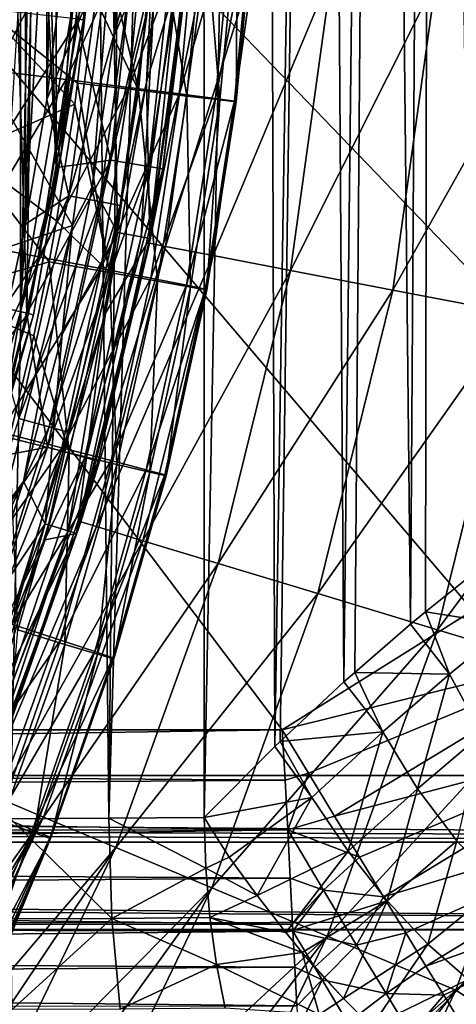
# Model space of a CAD drawing. Header units: metres. Extents: x -104 to 104, y -111 to 38.
# Tile 781 of 848: x 19.64 to 22.95, y -9.74 to -2.27. Entities that reach past the tile are written whole.
import ezdxf

# ---------------------------------------------------------------- set-up
doc = ezdxf.new("R2010")
doc.units = ezdxf.units.M
doc.layers.add('solid_509367_AD153', color=7, linetype='CONTINUOUS')

msp = doc.modelspace()

# ---------------------------------------------------------------- linework, layer by layer
at = {"layer": 'solid_509367_AD153'}
for points in [[(-88.5, -7.5, -19), (-88.5, 19.5, -19), (88.5, 19.5, -19)], [(-36.57795, -7.5, -19), (-88.5, -7.5, -19), (88.5, 19.5, -19)], [(-34.248123, -7.626659, -19), (-36.57795, -7.5, -19), (88.5, 19.5, -19)], [(-31.945723, -8.004942, -19), (-34.248123, -7.626659, -19), (88.5, 19.5, -19)], [(31.945723, -8.004942, -19), (-31.945723, -8.004942, -19), (88.5, 19.5, -19)], [(88.5, -7.5, 19), (17.197384, 19.5, 19), (18.989754, 17.759771, 19)], [(88.5, -7.5, 19), (88.5, 19.5, 19), (17.197384, 19.5, 19)], [(88.5, -7.5, 19), (18.989754, 17.759771, 19), (20.601439, 15.860648, 19)], [(20.063984, 15.945636, 8.999094), (19.56822, -8.332496, 8.961384), (19.56822, 15.947136, 8.961384)], [(20.313477, -8.329514, 9.037031), (19.56822, -8.332496, 8.961384), (20.063984, 15.945636, 8.999094)], [(20.313477, -8.329514, 9.037031), (20.063984, 15.945636, 8.999094), (20.553709, 15.942245, 9.085893)], [(20.313477, -8.329514, 9.037031), (20.553709, 15.942245, 9.085893), (21.032146, 15.936943, 9.220833)], [(20.313477, -8.329514, 9.037031), (21.032146, 15.936943, 9.220833), (21.036886, -8.322282, 9.22243)], [(21.032146, 15.936943, 9.220833), (21.495728, 15.92979, 9.403025), (21.036886, -8.322282, 9.22243)], [(21.495728, 15.92979, 9.403025), (21.573515, -7.78354, 9.43897), (21.036886, -8.322282, 9.22243)], [(21.495728, 15.92979, 9.403025), (21.941257, 15.920791, 9.63181), (21.573515, -7.78354, 9.43897)], [(88.5, -7.5, 19), (20.601439, 15.860648, 19), (22.036695, 13.796837, 19)], [(21.941257, 15.920791, 9.63181), (21.613369, -7.74512, 9.458018), (21.573515, -7.78354, 9.43897)], [(21.941257, 15.920791, 9.63181), (22.098801, -7.294365, 9.726871), (21.613369, -7.74512, 9.458018)], [(21.941257, 15.920791, 9.63181), (22.362343, 15.91009, 9.90451), (22.098801, -7.294365, 9.726871)], [(22.362343, 15.91009, 9.90451), (22.180237, -7.221676, 9.779181), (22.098801, -7.294365, 9.726871)], [(22.362343, 15.91009, 9.90451), (22.604792, -6.855972, 10.090922), (22.180237, -7.221676, 9.779181)], [(22.362343, 15.91009, 9.90451), (22.752966, 15.897812, 10.217133), (22.604792, -6.855972, 10.090922)], [(22.752966, 15.897812, 10.217133), (22.717472, -6.762389, 10.185985), (22.604792, -6.855972, 10.090922)], [(22.752966, 15.897812, 10.217133), (23.070877, -6.477961, 10.52494), (22.717472, -6.762389, 10.185985)], [(22.752966, 15.897812, 10.217133), (23.111254, 15.884025, 10.568163), (23.070877, -6.477961, 10.52494)], [(4.344064, 15.273149, -16.1), (34.664421, -3.314469, -16.1), (36, -3.273149, -16.1)], [(55.566704, 15.273149, -16.1), (4.344064, 15.273149, -16.1), (36, -3.273149, -16.1)], [(4.344064, 15.273149, -16.1), (33.367996, -3.412633, -16.1), (34.664421, -3.314469, -16.1)], [(4.344064, 15.273149, -16.1), (30.884655, -3.787543, -16.1), (33.367996, -3.412633, -16.1)], [(4.344064, 15.273149, -16.1), (28.586456, -4.362284, -16.1), (30.884655, -3.787543, -16.1)], [(4.344064, 15.273149, -16.1), (26.533766, -5.079702, -16.1), (28.586456, -4.362284, -16.1)], [(4.344064, 15.273149, -16.1), (24.705273, -5.88503, -16.1), (26.533766, -5.079702, -16.1)], [(4.344064, 15.273149, -16.1), (23.075869, -6.75054, -16.1), (24.705273, -5.88503, -16.1)], [(4.344064, 15.273149, -16.1), (21.630114, -7.658508, -16.1), (23.075869, -6.75054, -16.1)], [(4.344064, 15.273149, -16.1), (4.344064, -7.658508, -16.1), (21.630114, -7.658508, -16.1)], [(34.437714, -7.607193, 19), (22.036695, 13.796837, 19), (23.262657, 11.611851, 19)], [(36.57795, -7.5, 19), (88.5, -7.5, 19), (22.036695, 13.796837, 19)], [(34.437714, -7.607193, 19), (36.57795, -7.5, 19), (22.036695, 13.796837, 19)], [(19.476936, -4.756919, 77.462868), (19.682617, 3.819702, 77.457832), (19.476774, 4.757495, 77.462875)], [(19.913609, -3.388417, 49), (19.913618, 3.388357, 49), (19.693108, 4.49608, 49)], [(19.75, 0, 49), (19.913609, -3.388417, 49), (19.693108, 4.49608, 49)], [(19.644814, 4.483551, 49), (19.018894, -6.656126, 49), (19.179588, -1.643879, 49)], [(19.644814, 4.483551, 49), (19.644808, -4.483575, 49), (19.018894, -6.656126, 49)], [(19.644814, 4.483551, 49), (20.023224, 2.255651, 49), (19.644808, -4.483575, 49)], [(19.476936, -4.756919, 77.462868), (19.682819, -3.818587, 77.457832), (19.682617, 3.819702, 77.457832)], [(19.682819, -3.818587, 77.457832), (19.843369, 2.872201, 77.453865), (19.682617, 3.819702, 77.457832)], [(19.913609, -3.388417, 49), (20.072016, -2.264266, 49), (19.913618, 3.388357, 49)], [(19.682819, -3.818587, 77.457832), (19.843437, -2.87182, 77.453857), (19.843369, 2.872201, 77.453865)], [(19.843437, -2.87182, 77.453857), (19.958345, 1.919023, 77.451004), (19.843369, 2.872201, 77.453865)], [(20.023224, 2.255651, 49), (20.023222, -2.255676, 49), (19.644808, -4.483575, 49)], [(19.843437, -2.87182, 77.453857), (19.958452, -1.91783, 77.450996), (19.958345, 1.919023, 77.451004)], [(20.3559, -2.386321, 51.700001), (20.336769, -1.603249, 51.700001), (20.389736, 0.636713, 51.700001)], [(20.458183, -1.237266, 51.700001), (20.3559, -2.386321, 51.700001), (20.389736, 0.636713, 51.700001)], [(19.75, 0, 49), (19.624298, -2.219865, 49), (19.693094, -4.49614, 49)], [(19.75, 0, 49), (19.693094, -4.49614, 49), (19.913609, -3.388417, 49)], [(20.25, 0.000012, 49.239994), (20.084364, -2.26295, 49.432518), (20.122673, -2.267269, 49.239994)], [(20.25, 0.000012, 49.239994), (20.122673, -2.267269, 49.239994), (20.25, 0, 49.099998)], [(20.122673, -2.267269, 49.239994), (20.122671, -2.267282, 49.099998), (20.25, 0, 49.099998)], [(20.191055, -1.094727, 49.029289), (20.25, 0, 49.099998), (20.122671, -2.267282, 49.099998)], [(20.759331, -0.965621, 76.706017), (20.600338, -2.739866, 76.709846), (20.931343, -1.641343, 52.204365)], [(20.640352, -1.924033, 76.975372), (20.600338, -2.739866, 76.709846), (20.759331, -0.965621, 76.706017)], [(20.191055, -1.094727, 49.029289), (19.954334, -3.271347, 49.029289), (20.023222, -2.255676, 49)], [(20.191055, -1.094727, 49.029289), (20.122671, -2.267282, 49.099998), (19.954334, -3.271347, 49.029289)], [(20.328627, -3.332709, 48.892818), (20.569788, -1.115262, 48.892818), (20.072016, -2.264266, 49)], [(20.862389, -1.131126, 48.599636), (20.569788, -1.115262, 48.892818), (20.328627, -3.332709, 48.892818)], [(20.617796, -3.380116, 48.599636), (20.862389, -1.131126, 48.599636), (20.328627, -3.332709, 48.892818)], [(20.617796, -3.380116, 48.599636), (20.969202, -1.136917, 48.200001), (20.862389, -1.131126, 48.599636)], [(20.617796, -3.380116, 48.599636), (20.723356, -3.397421, 48.200001), (20.969202, -1.136917, 48.200001)], [(20.922247, -1.805433, 24), (20.969202, -1.136917, 48.200001), (20.723356, -3.397421, 48.200001)], [(20.683382, -1.621898, 51.767715), (20.3559, -2.386321, 51.700001), (20.458183, -1.237266, 51.700001)], [(19.451368, -2.653099, 12.027806), (20.116127, -1.364906, 12.246524), (19.573786, -1.331001, 12.030933)], [(19.451368, -2.653099, 12.027806), (19.990849, -2.720692, 12.243548), (20.116127, -1.364906, 12.246524)], [(19.990849, -2.720692, 12.243548), (20.593653, -1.394996, 12.582417), (20.116127, -1.364906, 12.246524)], [(19.990849, -2.720692, 12.243548), (20.465763, -2.780671, 12.579723), (20.593653, -1.394996, 12.582417)], [(20.538673, -2.801588, 16.237373), (20.160023, -1.993731, 16.593699), (20.207769, -1.382797, 16.594095)], [(20.538673, -2.801588, 16.237373), (20.207769, -1.382797, 16.594095), (20.6707, -1.405686, 16.238417)], [(20.465763, -2.780671, 12.579723), (20.980255, -1.419625, 13.020247), (20.593653, -1.394996, 12.582417)], [(20.465763, -2.780671, 12.579723), (20.850109, -2.829751, 13.017927), (20.980255, -1.419625, 13.020247)], [(20.905241, -2.845567, 15.783669), (20.538673, -2.801588, 16.237373), (20.6707, -1.405686, 16.238417)], [(20.905241, -2.845567, 15.783669), (20.6707, -1.405686, 16.238417), (21.038509, -1.427708, 15.784554)], [(20.850109, -2.829751, 13.017927), (21.254791, -1.437447, 13.536071), (20.980255, -1.419625, 13.020247)], [(20.850109, -2.829751, 13.017927), (21.122849, -2.865246, 13.53417), (21.254791, -1.437447, 13.536071)], [(21.157183, -2.875096, 15.256596), (20.905241, -2.845567, 15.783669), (21.038509, -1.427708, 15.784554)], [(21.157183, -2.875096, 15.256596), (21.038509, -1.427708, 15.784554), (21.291069, -1.44248, 15.257526)], [(21.122849, -2.865246, 13.53417), (21.402248, -1.447487, 14.101683), (21.254791, -1.437447, 13.536071)], [(21.122849, -2.865246, 13.53417), (21.269049, -2.885212, 14.100192), (21.402248, -1.447487, 14.101683)], [(21.280704, -2.888556, 14.685005), (21.157183, -2.875096, 15.256596), (21.291069, -1.44248, 15.257526)], [(21.269049, -2.885212, 14.100192), (21.414566, -1.449196, 14.686154), (21.402248, -1.447487, 14.101683)], [(21.269049, -2.885212, 14.100192), (21.280704, -2.888556, 14.685005), (21.414566, -1.449196, 14.686154)], [(21.280704, -2.888556, 14.685005), (21.291069, -1.44248, 15.257526), (21.414566, -1.449196, 14.686154)], [(19.079275, -2.149718, 56.178459), (20.336769, -1.603249, 51.700001), (20.03759, -3.827869, 51.700001)], [(20.189466, -3.528589, 51.700001), (20.03759, -3.827869, 51.700001), (20.336769, -1.603249, 51.700001)], [(20.3559, -2.386321, 51.700001), (20.189466, -3.528589, 51.700001), (20.336769, -1.603249, 51.700001)], [(20.683382, -1.621898, 51.767715), (20.380569, -3.881394, 51.767715), (20.3559, -2.386321, 51.700001)], [(20.683382, -1.621898, 51.767715), (20.560665, -3.915692, 51.952751), (20.380569, -3.881394, 51.767715)], [(20.683382, -1.621898, 51.767715), (20.866154, -1.63623, 51.952751), (20.560665, -3.915692, 51.952751)], [(20.560665, -3.915692, 51.952751), (20.866154, -1.63623, 51.952751), (20.624901, -3.927926, 52.204365)], [(20.600338, -2.739866, 76.709846), (20.624901, -3.927926, 52.204365), (20.931343, -1.641343, 52.204365)], [(20.866154, -1.63623, 51.952751), (20.931343, -1.641343, 52.204365), (20.624901, -3.927926, 52.204365)], [(20.622593, -3.963412, 24), (20.922247, -1.805433, 24), (20.723356, -3.397421, 48.200001)], [(21.045902, -1.816101, 22.892866), (20.922247, -1.805433, 24), (20.622593, -3.963412, 24)], [(21.045902, -1.816101, 22.892866), (20.622593, -3.963412, 24), (20.744478, -3.986835, 22.892866)], [(21.045902, -1.816101, 22.892866), (20.744478, -3.986835, 22.892866), (21.413631, -1.847833, 21.834625)], [(20.744478, -3.986835, 22.892866), (21.106941, -4.056496, 21.834625), (21.413631, -1.847833, 21.834625)], [(21.413631, -1.847833, 21.834625), (21.106941, -4.056496, 21.834625), (22.00696, -1.899033, 20.885183)], [(20.246212, -1.886313, 77.387558), (19.958452, -1.91783, 77.450996), (19.843437, -2.87182, 77.453857)], [(20.246212, -1.886313, 77.387558), (19.843437, -2.87182, 77.453857), (20.011589, -3.603552, 77.393463)], [(20.246212, -1.886313, 77.387558), (20.011589, -3.603552, 77.393463), (20.483917, -1.908871, 77.220657)], [(20.011589, -3.603552, 77.393463), (20.246538, -3.646647, 77.2267), (20.483917, -1.908871, 77.220657)], [(20.483917, -1.908871, 77.220657), (20.246538, -3.646647, 77.2267), (20.640352, -1.924033, 76.975372)], [(20.246538, -3.646647, 77.2267), (20.401161, -3.67561, 76.981506), (20.640352, -1.924033, 76.975372)], [(20.640352, -1.924033, 76.975372), (20.401161, -3.67561, 76.981506), (20.600338, -2.739866, 76.709846)], [(21.106941, -4.056496, 21.834625), (21.691772, -4.168893, 20.885183), (22.00696, -1.899033, 20.885183)], [(22.00696, -1.899033, 20.885183), (21.691772, -4.168893, 20.885183), (22.79608, -1.967128, 20.092241)], [(19.377045, -2.18636, 17.106934), (20.160023, -1.993731, 16.593699), (20.077068, -2.748951, 16.592894)], [(20.538673, -2.801588, 16.237373), (20.077068, -2.748951, 16.592894), (20.160023, -1.993731, 16.593699)], [(21.691772, -4.168893, 20.885183), (22.469589, -4.31838, 20.092241), (22.79608, -1.967128, 20.092241)], [(22.79608, -1.967128, 20.092241), (22.469589, -4.31838, 20.092241), (23.741341, -2.048697, 19.495642)], [(22.469589, -4.31838, 20.092241), (23.401312, -4.497446, 19.495642), (23.741341, -2.048697, 19.495642)], [(19.079275, -2.149718, 56.178459), (20.03759, -3.827869, 51.700001), (18.718616, -4.272402, 56.178459)], [(20.084364, -2.26295, 49.432518), (19.157816, -2.158567, 51.388874), (18.795671, -4.289989, 51.388874)], [(19.223278, -3.273462, 17.111906), (19.377045, -2.18636, 17.106934), (20.056179, -2.908272, 16.59267)], [(19.377045, -2.18636, 17.106934), (20.077068, -2.748951, 16.592894), (20.056179, -2.908272, 16.59267)], [(19.624298, -2.219865, 49), (19.408916, -5.595245, 49), (19.693094, -4.49614, 49)], [(19.70471, -4.497453, 49.432518), (20.084364, -2.26295, 49.432518), (18.795671, -4.289989, 51.388874)], [(19.954334, -3.271347, 49.029289), (19.644808, -4.483575, 49), (20.023222, -2.255676, 49)], [(20.122673, -2.267269, 49.239994), (20.084364, -2.26295, 49.432518), (19.70471, -4.497453, 49.432518)], [(20.122673, -2.267269, 49.239994), (19.70471, -4.497453, 49.432518), (19.742294, -4.506033, 49.239994)], [(19.742294, -4.506033, 49.239994), (19.742289, -4.506052, 49.099998), (20.122671, -2.267282, 49.099998)], [(19.954334, -3.271347, 49.029289), (20.122671, -2.267282, 49.099998), (19.742289, -4.506052, 49.099998)], [(20.122673, -2.267269, 49.239994), (19.742294, -4.506033, 49.239994), (20.122671, -2.267282, 49.099998)], [(20.328627, -3.332709, 48.892818), (20.072016, -2.264266, 49), (19.913609, -3.388417, 49)], [(20.380569, -3.881394, 51.767715), (20.189466, -3.528589, 51.700001), (20.3559, -2.386321, 51.700001)], [(19.248104, -3.965164, 12.02262), (19.990849, -2.720692, 12.243548), (19.451368, -2.653099, 12.027806)], [(19.248104, -3.965164, 12.02262), (19.78286, -4.066219, 12.238635), (19.990849, -2.720692, 12.243548)], [(19.78286, -4.066219, 12.238635), (20.465763, -2.780671, 12.579723), (19.990849, -2.720692, 12.243548)], [(20.3193, -4.186104, 16.235836), (20.056179, -2.908272, 16.59267), (20.077068, -2.748951, 16.592894)], [(20.3193, -4.186104, 16.235836), (20.077068, -2.748951, 16.592894), (20.538673, -2.801588, 16.237373)], [(20.600338, -2.739866, 76.709846), (20.289995, -4.493802, 76.717224), (20.624901, -3.927926, 52.204365)], [(20.401161, -3.67561, 76.981506), (20.289995, -4.493802, 76.717224), (20.600338, -2.739866, 76.709846)], [(19.78286, -4.066219, 12.238635), (20.253448, -4.155866, 12.575307), (20.465763, -2.780671, 12.579723)], [(20.253448, -4.155866, 12.575307), (20.850109, -2.829751, 13.017927), (20.465763, -2.780671, 12.579723)], [(20.253448, -4.155866, 12.575307), (20.634056, -4.229186, 13.014171), (20.850109, -2.829751, 13.017927)], [(20.683855, -4.252054, 15.782418), (20.3193, -4.186104, 16.235836), (20.538673, -2.801588, 16.237373)], [(20.683855, -4.252054, 15.782418), (20.538673, -2.801588, 16.237373), (20.905241, -2.845567, 15.783669)], [(20.634056, -4.229186, 13.014171), (21.122849, -2.865246, 13.53417), (20.850109, -2.829751, 13.017927)], [(19.223278, -3.273462, 17.111906), (20.056179, -2.908272, 16.59267), (19.918287, -3.793071, 16.591188)], [(20.011589, -3.603552, 77.393463), (19.843437, -2.87182, 77.453857), (19.682819, -3.818587, 77.457832)], [(20.3193, -4.186104, 16.235836), (19.918287, -3.793071, 16.591188), (20.056179, -2.908272, 16.59267)], [(20.634056, -4.229186, 13.014171), (20.903803, -4.282159, 13.531151), (21.122849, -2.865246, 13.53417)], [(20.93482, -4.296402, 15.255267), (20.683855, -4.252054, 15.782418), (20.905241, -2.845567, 15.783669)], [(20.903803, -4.282159, 13.531151), (21.269049, -2.885212, 14.100192), (21.122849, -2.865246, 13.53417)], [(20.903803, -4.282159, 13.531151), (21.047895, -4.311879, 14.09789), (21.269049, -2.885212, 14.100192)], [(20.93482, -4.296402, 15.255267), (20.905241, -2.845567, 15.783669), (21.157183, -2.875096, 15.256596)], [(21.058426, -4.316715, 14.683299), (20.93482, -4.296402, 15.255267), (21.157183, -2.875096, 15.256596)], [(21.047895, -4.311879, 14.09789), (21.280704, -2.888556, 14.685005), (21.269049, -2.885212, 14.100192)], [(21.047895, -4.311879, 14.09789), (21.058426, -4.316715, 14.683299), (21.280704, -2.888556, 14.685005)], [(21.058426, -4.316715, 14.683299), (21.157183, -2.875096, 15.256596), (21.280704, -2.888556, 14.685005)], [(19.00806, -4.352427, 17.118876), (19.223278, -3.273462, 17.111906), (19.860859, -4.104065, 16.590607)], [(19.223278, -3.273462, 17.111906), (19.918287, -3.793071, 16.591188), (19.860859, -4.104065, 16.590607)], [(19.954334, -3.271347, 49.029289), (19.483665, -5.409613, 49.029289), (19.644808, -4.483575, 49)], [(19.954334, -3.271347, 49.029289), (19.742289, -4.506052, 49.099998), (19.483665, -5.409613, 49.029289)], [(20.328627, -3.332709, 48.892818), (19.913609, -3.388417, 49), (19.693094, -4.49614, 49)], [(19.849131, -5.511084, 48.892818), (20.328627, -3.332709, 48.892818), (19.693094, -4.49614, 49)], [(20.617796, -3.380116, 48.599636), (20.328627, -3.332709, 48.892818), (19.849131, -5.511084, 48.892818)], [(20.131479, -5.589478, 48.599636), (20.617796, -3.380116, 48.599636), (19.849131, -5.511084, 48.892818)], [(20.131479, -5.589478, 48.599636), (20.723356, -3.397421, 48.200001), (20.617796, -3.380116, 48.599636)], [(20.131479, -5.589478, 48.599636), (20.23455, -5.618094, 48.200001), (20.723356, -3.397421, 48.200001)], [(20.622593, -3.963412, 24), (20.723356, -3.397421, 48.200001), (20.23455, -5.618094, 48.200001)], [(20.189466, -3.528589, 51.700001), (19.959785, -4.655465, 51.700001), (20.03759, -3.827869, 51.700001)], [(20.380569, -3.881394, 51.767715), (19.959785, -4.655465, 51.700001), (20.189466, -3.528589, 51.700001)], [(20.011589, -3.603552, 77.393463), (19.682819, -3.818587, 77.457832), (19.476936, -4.756919, 77.462868)], [(20.011589, -3.603552, 77.393463), (19.476936, -4.756919, 77.462868), (19.631317, -5.294526, 77.402885)], [(20.011589, -3.603552, 77.393463), (19.631317, -5.294526, 77.402885), (20.246538, -3.646647, 77.2267)], [(19.631317, -5.294526, 77.402885), (19.861799, -5.357841, 77.236343), (20.246538, -3.646647, 77.2267)], [(20.246538, -3.646647, 77.2267), (19.861799, -5.357841, 77.236343), (20.401161, -3.67561, 76.981506)], [(19.861799, -5.357841, 77.236343), (20.013483, -5.400394, 76.991302), (20.401161, -3.67561, 76.981506)], [(20.401161, -3.67561, 76.981506), (20.013483, -5.400394, 76.991302), (20.289995, -4.493802, 76.717224)], [(20.3193, -4.186104, 16.235836), (19.860859, -4.104065, 16.590607), (19.918287, -3.793071, 16.591188)], [(18.718616, -4.272402, 56.178459), (20.03759, -3.827869, 51.700001), (19.496458, -6.002933, 51.700001)], [(19.665871, -5.771532, 51.700001), (19.496458, -6.002933, 51.700001), (20.03759, -3.827869, 51.700001)], [(19.959785, -4.655465, 51.700001), (19.665871, -5.771532, 51.700001), (20.03759, -3.827869, 51.700001)], [(20.380569, -3.881394, 51.767715), (19.831684, -6.094026, 51.767715), (19.959785, -4.655465, 51.700001)], [(20.380569, -3.881394, 51.767715), (20.006929, -6.147876, 51.952751), (19.831684, -6.094026, 51.767715)], [(20.380569, -3.881394, 51.767715), (20.560665, -3.915692, 51.952751), (20.006929, -6.147876, 51.952751)], [(20.006929, -6.147876, 51.952751), (20.560665, -3.915692, 51.952751), (20.069435, -6.167084, 52.204365)], [(20.560665, -3.915692, 51.952751), (20.624901, -3.927926, 52.204365), (20.069435, -6.167084, 52.204365)], [(20.289995, -4.493802, 76.717224), (20.069435, -6.167084, 52.204365), (20.624901, -3.927926, 52.204365)], [(18.964828, -5.262496, 12.015391), (19.78286, -4.066219, 12.238635), (19.248104, -3.965164, 12.02262)], [(20.100971, -6.078731, 24), (20.622593, -3.963412, 24), (20.23455, -5.618094, 48.200001)], [(20.744478, -3.986835, 22.892866), (20.622593, -3.963412, 24), (20.100971, -6.078731, 24)], [(20.744478, -3.986835, 22.892866), (20.100971, -6.078731, 24), (20.219772, -6.114657, 22.892866)], [(20.744478, -3.986835, 22.892866), (20.219772, -6.114657, 22.892866), (21.106941, -4.056496, 21.834625)], [(18.964828, -5.262496, 12.015391), (19.49299, -5.396674, 12.231778), (19.78286, -4.066219, 12.238635)], [(19.00806, -4.352427, 17.118876), (19.860859, -4.104065, 16.590607), (19.745079, -4.666448, 16.589432)], [(19.49299, -5.396674, 12.231778), (20.253448, -4.155866, 12.575307), (19.78286, -4.066219, 12.238635)], [(20.013817, -5.553924, 16.233612), (19.745079, -4.666448, 16.589432), (19.860859, -4.104065, 16.590607)], [(20.013817, -5.553924, 16.233612), (19.860859, -4.104065, 16.590607), (20.3193, -4.186104, 16.235836)], [(20.219772, -6.114657, 22.892866), (20.573067, -6.221496, 21.834625), (21.106941, -4.056496, 21.834625)], [(21.106941, -4.056496, 21.834625), (20.573067, -6.221496, 21.834625), (21.691772, -4.168893, 20.885183)], [(19.49299, -5.396674, 12.231778), (19.957548, -5.515662, 12.569135), (20.253448, -4.155866, 12.575307)], [(19.957548, -5.515662, 12.569135), (20.634056, -4.229186, 13.014171), (20.253448, -4.155866, 12.575307)], [(20.375509, -5.641854, 15.780591), (20.013817, -5.553924, 16.233612), (20.3193, -4.186104, 16.235836)], [(20.375509, -5.641854, 15.780591), (20.3193, -4.186104, 16.235836), (20.683855, -4.252054, 15.782418)], [(20.573067, -6.221496, 21.834625), (21.143106, -6.393881, 20.885183), (21.691772, -4.168893, 20.885183)], [(21.691772, -4.168893, 20.885183), (21.143106, -6.393881, 20.885183), (22.469589, -4.31838, 20.092241)], [(19.957548, -5.515662, 12.569135), (20.332951, -5.612914, 13.008904), (20.634056, -4.229186, 13.014171)], [(20.332951, -5.612914, 13.008904), (20.903803, -4.282159, 13.531151), (20.634056, -4.229186, 13.014171)], [(20.625057, -5.701108, 15.253336), (20.375509, -5.641854, 15.780591), (20.683855, -4.252054, 15.782418)], [(20.625057, -5.701108, 15.253336), (20.683855, -4.252054, 15.782418), (20.93482, -4.296402, 15.255267)], [(19.70471, -4.497453, 49.432518), (18.795671, -4.289989, 51.388874), (18.197163, -6.367463, 51.388874)], [(20.332951, -5.612914, 13.008904), (20.598547, -5.683081, 13.526897), (20.903803, -4.282159, 13.531151)], [(20.598547, -5.683081, 13.526897), (21.047895, -4.311879, 14.09789), (20.903803, -4.282159, 13.531151)], [(20.598547, -5.683081, 13.526897), (20.739729, -5.722304, 14.094622), (21.047895, -4.311879, 14.09789)], [(20.74873, -5.728425, 14.68085), (20.625057, -5.701108, 15.253336), (20.93482, -4.296402, 15.255267)], [(20.739729, -5.722304, 14.094622), (21.058426, -4.316715, 14.683299), (21.047895, -4.311879, 14.09789)], [(20.739729, -5.722304, 14.094622), (20.74873, -5.728425, 14.68085), (21.058426, -4.316715, 14.683299)], [(20.74873, -5.728425, 14.68085), (20.93482, -4.296402, 15.255267), (21.058426, -4.316715, 14.683299)], [(21.143106, -6.393881, 20.885183), (21.901249, -6.623151, 20.092241), (22.469589, -4.31838, 20.092241)], [(22.469589, -4.31838, 20.092241), (21.901249, -6.623151, 20.092241), (23.401312, -4.497446, 19.495642)], [(19.00806, -4.352427, 17.118876), (19.745079, -4.666448, 16.589432), (19.560436, -5.44008, 16.587471)], [(19.483665, -5.409613, 49.029289), (19.018894, -6.656126, 49), (19.644808, -4.483575, 49)], [(19.077253, -6.675405, 49.432518), (19.70471, -4.497453, 49.432518), (18.197163, -6.367463, 51.388874)], [(19.742294, -4.506033, 49.239994), (19.70471, -4.497453, 49.432518), (19.077253, -6.675405, 49.432518)], [(19.742294, -4.506033, 49.239994), (19.077253, -6.675405, 49.432518), (19.113642, -6.688139, 49.239994)], [(19.113642, -6.688139, 49.239994), (19.113636, -6.688156, 49.099998), (19.742289, -4.506052, 49.099998)], [(19.483665, -5.409613, 49.029289), (19.742289, -4.506052, 49.099998), (19.113636, -6.688156, 49.099998)], [(19.742294, -4.506033, 49.239994), (19.113642, -6.688139, 49.239994), (19.742289, -4.506052, 49.099998)], [(19.849131, -5.511084, 48.892818), (19.693094, -4.49614, 49), (19.408916, -5.595245, 49)], [(20.289995, -4.493802, 76.717224), (19.830624, -6.214547, 76.727943), (20.069435, -6.167084, 52.204365)], [(20.013483, -5.400394, 76.991302), (19.830624, -6.214547, 76.727943), (20.289995, -4.493802, 76.717224)], [(21.901249, -6.623151, 20.092241), (22.809404, -6.897787, 19.495642), (23.401312, -4.497446, 19.495642)], [(23.401312, -4.497446, 19.495642), (22.809404, -6.897787, 19.495642), (24.440126, -4.697093, 19.12536)], [(20.013817, -5.553924, 16.233612), (19.560436, -5.44008, 16.587471), (19.745079, -4.666448, 16.589432)], [(19.831684, -6.094026, 51.767715), (19.665871, -5.771532, 51.700001), (19.959785, -4.655465, 51.700001)], [(22.809404, -6.897787, 19.495642), (23.821943, -7.203989, 19.12536), (24.440126, -4.697093, 19.12536)], [(19.631317, -5.294526, 77.402885), (19.108173, -6.946914, 77.41555), (19.861799, -5.357841, 77.236343)], [(19.108173, -6.946914, 77.41555), (19.332516, -7.029986, 77.249313), (19.861799, -5.357841, 77.236343)], [(19.861799, -5.357841, 77.236343), (19.332516, -7.029986, 77.249313), (20.013483, -5.400394, 76.991302)], [(19.122496, -6.707152, 12.223033), (19.957548, -5.515662, 12.569135), (19.49299, -5.396674, 12.231778)], [(19.332516, -7.029986, 77.249313), (19.480156, -7.085819, 77.004463), (20.013483, -5.400394, 76.991302)], [(20.013483, -5.400394, 76.991302), (19.480156, -7.085819, 77.004463), (19.830624, -6.214547, 76.727943)], [(19.623482, -6.899581, 16.230875), (19.560436, -5.44008, 16.587471), (20.013817, -5.553924, 16.233612)], [(19.849131, -5.511084, 48.892818), (19.408916, -5.595245, 49), (19.063526, -6.678556, 49)], [(19.136921, -7.624846, 48.892818), (19.849131, -5.511084, 48.892818), (19.063526, -6.678556, 49)], [(19.122496, -6.707152, 12.223033), (19.579357, -6.855052, 12.561284), (19.957548, -5.515662, 12.569135)], [(20.131479, -5.589478, 48.599636), (19.849131, -5.511084, 48.892818), (19.136921, -7.624846, 48.892818)], [(19.579357, -6.855052, 12.561284), (20.332951, -5.612914, 13.008904), (19.957548, -5.515662, 12.569135)], [(19.409138, -7.733307, 48.599636), (20.131479, -5.589478, 48.599636), (19.136921, -7.624846, 48.892818)], [(19.409138, -7.733307, 48.599636), (20.23455, -5.618094, 48.200001), (20.131479, -5.589478, 48.599636)], [(19.981499, -7.009515, 15.778382), (19.623482, -6.899581, 16.230875), (20.013817, -5.553924, 16.233612)], [(19.981499, -7.009515, 15.778382), (20.013817, -5.553924, 16.233612), (20.375509, -5.641854, 15.780591)], [(19.409138, -7.733307, 48.599636), (19.508512, -7.7729, 48.200001), (20.23455, -5.618094, 48.200001)], [(20.100971, -6.078731, 24), (20.23455, -5.618094, 48.200001), (19.508512, -7.7729, 48.200001)], [(19.579357, -6.855052, 12.561284), (19.948118, -6.975828, 13.002237), (20.332951, -5.612914, 13.008904)], [(19.948118, -6.975828, 13.002237), (20.598547, -5.683081, 13.526897), (20.332951, -5.612914, 13.008904)], [(20.229218, -7.083798, 15.251003), (19.981499, -7.009515, 15.778382), (20.375509, -5.641854, 15.780591)], [(20.229218, -7.083798, 15.251003), (20.375509, -5.641854, 15.780591), (20.625057, -5.701108, 15.253336)], [(19.948118, -6.975828, 13.002237), (20.208422, -7.062812, 13.521551), (20.598547, -5.683081, 13.526897)], [(20.208422, -7.062812, 13.521551), (20.739729, -5.722304, 14.094622), (20.598547, -5.683081, 13.526897)], [(20.208422, -7.062812, 13.521551), (20.345898, -7.111203, 14.090558), (20.739729, -5.722304, 14.094622)], [(20.352961, -7.11833, 14.677849), (20.229218, -7.083798, 15.251003), (20.625057, -5.701108, 15.253336)], [(20.345898, -7.111203, 14.090558), (20.74873, -5.728425, 14.68085), (20.739729, -5.722304, 14.094622)], [(20.345898, -7.111203, 14.090558), (20.352961, -7.11833, 14.677849), (20.74873, -5.728425, 14.68085)], [(20.352961, -7.11833, 14.677849), (20.625057, -5.701108, 15.253336), (20.74873, -5.728425, 14.68085)], [(19.665871, -5.771532, 51.700001), (19.310135, -6.869205, 51.700001), (19.496458, -6.002933, 51.700001)], [(19.831684, -6.094026, 51.767715), (19.310135, -6.869205, 51.700001), (19.665871, -5.771532, 51.700001)], [(19.831684, -6.094026, 51.767715), (19.043352, -8.233079, 51.767715), (19.310135, -6.869205, 51.700001)], [(19.831684, -6.094026, 51.767715), (19.21163, -8.305831, 51.952751), (19.043352, -8.233079, 51.767715)], [(19.831684, -6.094026, 51.767715), (20.006929, -6.147876, 51.952751), (19.21163, -8.305831, 51.952751)], [(19.362993, -8.128622, 24), (20.100971, -6.078731, 24), (19.508512, -7.7729, 48.200001)], [(20.219772, -6.114657, 22.892866), (20.100971, -6.078731, 24), (19.362993, -8.128622, 24)], [(20.219772, -6.114657, 22.892866), (19.362993, -8.128622, 24), (19.477434, -8.176663, 22.892866)], [(20.219772, -6.114657, 22.892866), (19.477434, -8.176663, 22.892866), (20.573067, -6.221496, 21.834625)], [(19.21163, -8.305831, 51.952751), (20.006929, -6.147876, 51.952751), (19.271652, -8.331781, 52.204365)], [(19.225393, -7.890092, 76.741684), (19.271652, -8.331781, 52.204365), (20.069435, -6.167084, 52.204365)], [(19.830624, -6.214547, 76.727943), (19.225393, -7.890092, 76.741684), (20.069435, -6.167084, 52.204365)], [(20.006929, -6.147876, 51.952751), (20.069435, -6.167084, 52.204365), (19.271652, -8.331781, 52.204365)], [(19.480156, -7.085819, 77.004463), (19.225393, -7.890092, 76.741684), (19.830624, -6.214547, 76.727943)], [(19.477434, -8.176663, 22.892866), (19.817757, -8.319532, 21.834625), (20.573067, -6.221496, 21.834625)], [(20.573067, -6.221496, 21.834625), (19.817757, -8.319532, 21.834625), (21.143106, -6.393881, 20.885183)], [(19.817757, -8.319532, 21.834625), (20.366867, -8.55005, 20.885183), (21.143106, -6.393881, 20.885183)], [(21.143106, -6.393881, 20.885183), (20.366867, -8.55005, 20.885183), (21.901249, -6.623151, 20.092241)], [(23.358246, -6.863857, 10.765335), (22.717472, -6.762389, 10.185985), (23.070877, -6.477961, 10.52494)], [(20.366867, -8.55005, 20.885183), (21.097178, -8.856635, 20.092241), (21.901249, -6.623151, 20.092241)], [(21.901249, -6.623151, 20.092241), (21.097178, -8.856635, 20.092241), (22.809404, -6.897787, 19.495642)], [(24.141277, -7.033564, -16.001139), (23.075869, -6.75054, -16.1), (21.630114, -7.658508, -16.1)], [(22.900429, -7.23595, 10.274634), (22.604792, -6.855972, 10.090922), (22.717472, -6.762389, 10.185985)], [(22.900429, -7.23595, 10.274634), (22.717472, -6.762389, 10.185985), (23.358246, -6.863857, 10.765335)], [(19.120356, -8.169318, 12.551772), (19.948118, -6.975828, 13.002237), (19.579357, -6.855052, 12.561284)], [(22.900429, -7.23595, 10.274634), (22.180237, -7.221676, 9.779181), (22.604792, -6.855972, 10.090922)], [(23.14534, -7.689353, 10.279371), (22.900429, -7.23595, 10.274634), (23.358246, -6.863857, 10.765335)], [(19.503588, -8.349939, 15.775732), (19.623482, -6.899581, 16.230875), (19.981499, -7.009515, 15.778382)], [(21.097178, -8.856635, 20.092241), (21.971991, -9.223884, 19.495642), (22.809404, -6.897787, 19.495642)], [(22.809404, -6.897787, 19.495642), (21.971991, -9.223884, 19.495642), (23.821943, -7.203989, 19.12536)], [(19.120356, -8.169318, 12.551772), (19.481075, -8.313112, 12.994172), (19.948118, -6.975828, 13.002237)], [(19.481075, -8.313112, 12.994172), (20.208422, -7.062812, 13.521551), (19.948118, -6.975828, 13.002237)], [(19.749014, -8.439394, 15.248213), (19.503588, -8.349939, 15.775732), (19.981499, -7.009515, 15.778382)], [(19.749014, -8.439394, 15.248213), (19.981499, -7.009515, 15.778382), (20.229218, -7.083798, 15.251003)], [(19.481075, -8.313112, 12.994172), (19.734987, -8.416449, 13.515098), (20.208422, -7.062812, 13.521551)], [(19.734987, -8.416449, 13.515098), (20.345898, -7.111203, 14.090558), (20.208422, -7.062812, 13.521551)], [(19.872776, -8.481389, 14.674251), (19.749014, -8.439394, 15.248213), (20.229218, -7.083798, 15.251003)], [(19.872776, -8.481389, 14.674251), (20.229218, -7.083798, 15.251003), (20.352961, -7.11833, 14.677849)], [(21.830214, -7.986108, -16.075592), (24.141277, -7.033564, -16.001139), (21.630114, -7.658508, -16.1)], [(21.830214, -7.986108, -16.075592), (22.028116, -8.313269, -16.001143), (24.141277, -7.033564, -16.001139)], [(24.455017, -7.675766, -15.710687), (24.141277, -7.033564, -16.001139), (22.028116, -8.313269, -16.001143)], [(19.734987, -8.416449, 13.515098), (19.868011, -8.473597, 14.085669), (20.345898, -7.111203, 14.090558)], [(19.868011, -8.473597, 14.085669), (20.352961, -7.11833, 14.677849), (20.345898, -7.111203, 14.090558)], [(19.868011, -8.473597, 14.085669), (19.872776, -8.481389, 14.674251), (20.352961, -7.11833, 14.677849)], [(21.971991, -9.223884, 19.495642), (22.947355, -9.633344, 19.12536), (23.821943, -7.203989, 19.12536)], [(22.394678, -7.67256, 9.858733), (22.098801, -7.294365, 9.726871), (22.180237, -7.221676, 9.779181)], [(22.394678, -7.67256, 9.858733), (22.180237, -7.221676, 9.779181), (22.900429, -7.23595, 10.274634)], [(22.656445, -8.105005, 9.849548), (22.394678, -7.67256, 9.858733), (22.900429, -7.23595, 10.274634)], [(22.656445, -8.105005, 9.849548), (22.900429, -7.23595, 10.274634), (23.14534, -7.689353, 10.279371)], [(23.821943, -7.203989, 19.12536), (22.947355, -9.633344, 19.12536), (24.766041, -7.913467, 19)], [(22.394678, -7.67256, 9.858733), (21.613369, -7.74512, 9.458018), (22.098801, -7.294365, 9.726871)], [(4.300856, -7.914814, -16.089031), (21.630114, -7.658508, -16.1), (4.344064, -7.658508, -16.1)], [(21.652557, -8.040409, -16.075592), (21.630114, -7.658508, -16.1), (4.300856, -7.914814, -16.089031)], [(21.855465, -8.170423, 9.520961), (21.613369, -7.74512, 9.458018), (22.394678, -7.67256, 9.858733)], [(21.652557, -8.040409, -16.075592), (21.830214, -7.986108, -16.075592), (21.630114, -7.658508, -16.1)], [(22.130482, -8.579201, 9.493752), (21.855465, -8.170423, 9.520961), (22.394678, -7.67256, 9.858733)], [(24.455017, -7.675766, -15.710687), (22.028116, -8.313269, -16.001143), (22.216307, -8.623898, -15.880455)], [(22.130482, -8.579201, 9.493752), (22.394678, -7.67256, 9.858733), (22.656445, -8.105005, 9.849548)], [(22.399, -8.924582, -15.710687), (24.455017, -7.675766, -15.710687), (22.216307, -8.623898, -15.880455)], [(24.727177, -8.229527, -15.247828), (24.455017, -7.675766, -15.710687), (22.399, -8.924582, -15.710687)], [(22.954824, -8.501324, 9.751997), (22.656445, -8.105005, 9.849548), (23.14534, -7.689353, 10.279371)], [(21.855465, -8.170423, 9.520961), (21.573515, -7.78354, 9.43897), (21.613369, -7.74512, 9.458018)], [(21.855465, -8.170423, 9.520961), (21.036886, -8.322282, 9.22243), (21.573515, -7.78354, 9.43897)], [(21.652557, -8.040409, -16.075592), (4.300856, -7.914814, -16.089031), (4.258414, -8.170006, -16.056074)], [(22.947355, -9.633344, 19.12536), (23.895781, -10.247494, 19), (24.766041, -7.913467, 19)], [(21.671665, -8.417887, -16.0023), (21.830214, -7.986108, -16.075592), (21.652557, -8.040409, -16.075592)], [(21.671665, -8.417887, -16.0023), (22.028116, -8.313269, -16.001143), (21.830214, -7.986108, -16.075592)], [(30.342815, -8.473342, -18.992289), (-31.945723, -8.004942, -19), (31.945723, -8.004942, -19)], [(30.342815, -8.473342, -18.992289), (-30.988323, -8.266799, -18.997591), (-31.945723, -8.004942, -19)], [(21.671665, -8.417887, -16.0023), (21.652557, -8.040409, -16.075592), (4.258414, -8.170006, -16.056074)], [(22.42774, -8.955483, 9.377469), (22.130482, -8.579201, 9.493752), (22.656445, -8.105005, 9.849548)], [(22.42774, -8.955483, 9.377469), (22.656445, -8.105005, 9.849548), (22.954824, -8.501324, 9.751997)], [(21.671665, -8.417887, -16.0023), (4.258414, -8.170006, -16.056074), (4.216736, -8.422181, -16.001173)], [(19.477434, -8.176663, 22.892866), (18.52545, -10.150662, 22.892866), (19.817757, -8.319532, 21.834625)], [(21.22732, -8.623652, 9.259637), (21.036886, -8.322282, 9.22243), (21.855465, -8.170423, 9.520961)], [(21.440138, -8.914927, 9.250012), (21.22732, -8.623652, 9.259637), (21.855465, -8.170423, 9.520961)], [(21.440138, -8.914927, 9.250012), (21.855465, -8.170423, 9.520961), (22.130482, -8.579201, 9.493752)], [(30.232105, -8.511401, -18.990984), (-30.233335, -8.510689, -18.991011), (-30.988323, -8.266799, -18.997591)], [(30.342815, -8.473342, -18.992289), (30.232105, -8.511401, -18.990984), (-30.988323, -8.266799, -18.997591)], [(24.727177, -8.229527, -15.247828), (22.399, -8.924582, -15.710687), (22.566895, -9.199868, -15.49999)], [(22.720667, -9.451385, -15.247828), (24.727177, -8.229527, -15.247828), (22.566895, -9.199868, -15.49999)], [(24.938831, -8.658772, -14.643127), (24.727177, -8.229527, -15.247828), (22.720667, -9.451385, -15.247828)], [(18.52545, -10.150662, 22.892866), (18.662668, -10.225848, 22.348608), (19.817757, -8.319532, 21.834625)], [(18.662668, -10.225848, 22.348608), (18.84914, -10.328021, 21.834625), (19.817757, -8.319532, 21.834625)], [(19.817757, -8.319532, 21.834625), (18.84914, -10.328021, 21.834625), (20.366867, -8.55005, 20.885183)], [(19.749014, -8.439394, 15.248213), (19.069563, -9.703027, 15.545734), (19.503588, -8.349939, 15.775732)], [(19.481075, -8.313112, 12.994172), (19.162111, -9.720241, 13.446436), (19.734987, -8.416449, 13.515098)], [(20.336533, -9.089787, 8.920916), (19.56822, -8.332496, 8.961384), (20.313477, -8.329514, 9.037031)], [(19.571838, -9.092582, 8.84309), (19.56822, -8.332496, 8.961384), (20.336533, -9.089787, 8.920916)], [(21.04969, -8.707187, 9.195284), (20.313477, -8.329514, 9.037031), (21.036886, -8.322282, 9.22243)], [(20.336533, -9.089787, 8.920916), (20.313477, -8.329514, 9.037031), (21.04969, -8.707187, 9.195284)], [(21.22732, -8.623652, 9.259637), (21.04969, -8.707187, 9.195284), (21.036886, -8.322282, 9.22243)], [(21.671665, -8.417887, -16.0023), (22.216307, -8.623898, -15.880455), (22.028116, -8.313269, -16.001143)], [(21.671665, -8.417887, -16.0023), (4.216736, -8.422181, -16.001173), (4.175415, -8.669763, -15.924423)], [(21.690504, -8.785038, -15.880455), (21.671665, -8.417887, -16.0023), (4.175415, -8.669763, -15.924423)], [(19.749014, -8.439394, 15.248213), (19.200451, -9.758938, 15.213826), (19.069563, -9.703027, 15.545734)], [(19.734987, -8.416449, 13.515098), (19.162111, -9.720241, 13.446436), (19.2633, -9.770643, 13.789439)], [(19.872776, -8.481389, 14.674251), (19.200451, -9.758938, 15.213826), (19.749014, -8.439394, 15.248213)], [(19.734987, -8.416449, 13.515098), (19.2633, -9.770643, 13.789439), (19.868011, -8.473597, 14.085669)], [(21.942997, -8.874066, -15.829303), (22.216307, -8.623898, -15.880455), (21.671665, -8.417887, -16.0023)], [(21.942997, -8.874066, -15.829303), (21.671665, -8.417887, -16.0023), (21.690504, -8.785038, -15.880455)], [(28.696932, -9.113349, -18.956766), (-29.825531, -8.656537, -18.985073), (-30.233335, -8.510689, -18.991011)], [(30.232105, -8.511401, -18.990984), (28.696932, -9.113349, -18.956766), (-30.233335, -8.510689, -18.991011)], [(19.872776, -8.481389, 14.674251), (19.286558, -9.794158, 14.86485), (19.200451, -9.758938, 15.213826)], [(19.868011, -8.473597, 14.085669), (19.2633, -9.770643, 13.789439), (19.318283, -9.800057, 14.145165)], [(19.872776, -8.481389, 14.674251), (19.326164, -9.807984, 14.506153), (19.286558, -9.794158, 14.86485)], [(19.868011, -8.473597, 14.085669), (19.318283, -9.800057, 14.145165), (19.326164, -9.807984, 14.506153)], [(19.868011, -8.473597, 14.085669), (19.326164, -9.807984, 14.506153), (19.872776, -8.481389, 14.674251)], [(22.735659, -9.284615, 9.176643), (22.42774, -8.955483, 9.377469), (22.954824, -8.501324, 9.751997)], [(22.735659, -9.284615, 9.176643), (22.954824, -8.501324, 9.751997), (23.277615, -8.845306, 9.57007)], [(18.84914, -10.328021, 21.834625), (19.088701, -10.459284, 21.339846), (20.366867, -8.55005, 20.885183)], [(19.088701, -10.459284, 21.339846), (19.371412, -10.61419, 20.885183), (20.366867, -8.55005, 20.885183)], [(20.366867, -8.55005, 20.885183), (19.371412, -10.61419, 20.885183), (21.097178, -8.856635, 20.092241)], [(21.657026, -9.19549, 9.189532), (21.440138, -8.914927, 9.250012), (22.130482, -8.579201, 9.493752)], [(21.657026, -9.19549, 9.189532), (22.130482, -8.579201, 9.493752), (22.42774, -8.955483, 9.377469)], [(28.696932, -9.113349, -18.956766), (-28.559839, -9.174498, -18.951857), (-29.825531, -8.656537, -18.985073)], [(21.690504, -8.785038, -15.880455), (4.175415, -8.669763, -15.924423), (4.134859, -8.910497, -15.826265)], [(21.440138, -8.914927, 9.250012), (21.04969, -8.707187, 9.195284), (21.22732, -8.623652, 9.259637)], [(21.942997, -8.874066, -15.829303), (22.399, -8.924582, -15.710687), (22.216307, -8.623898, -15.880455)], [(24.938831, -8.658772, -14.643127), (22.720667, -9.451385, -15.247828), (22.855658, -9.671851, -14.961401)], [(22.970797, -9.859602, -14.643127), (24.938831, -8.658772, -14.643127), (22.855658, -9.671851, -14.961401)], [(20.336533, -9.089787, 8.920916), (21.04969, -8.707187, 9.195284), (21.081041, -9.082952, 9.112209)], [(21.440138, -8.914927, 9.250012), (21.081041, -9.082952, 9.112209), (21.04969, -8.707187, 9.195284)], [(21.708439, -9.134251, -15.711931), (21.690504, -8.785038, -15.880455), (4.134859, -8.910497, -15.826265)], [(21.942997, -8.874066, -15.829303), (21.690504, -8.785038, -15.880455), (21.708439, -9.134251, -15.711931)], [(19.371412, -10.61419, 20.885183), (19.700909, -10.794731, 20.464472), (21.097178, -8.856635, 20.092241)], [(19.700909, -10.794731, 20.464472), (20.066027, -10.994791, 20.092241), (21.097178, -8.856635, 20.092241)], [(21.097178, -8.856635, 20.092241), (20.066027, -10.994791, 20.092241), (21.971991, -9.223884, 19.495642)], [(21.942997, -8.874066, -15.829303), (21.708439, -9.134251, -15.711931), (21.711006, -9.184967, -15.682619)], [(22.194902, -9.291547, -15.562174), (21.942997, -8.874066, -15.829303), (21.711006, -9.184967, -15.682619)], [(22.194902, -9.291547, -15.562174), (22.399, -8.924582, -15.710687), (21.942997, -8.874066, -15.829303)], [(23.042246, -9.553772, 8.899096), (22.735659, -9.284615, 9.176643), (23.277615, -8.845306, 9.57007)], [(21.708439, -9.134251, -15.711931), (4.134859, -8.910497, -15.826265), (4.096296, -9.141584, -15.707774)], [(21.657026, -9.19549, 9.189532), (21.081041, -9.082952, 9.112209), (21.440138, -8.914927, 9.250012)], [(21.780434, -9.348162, 9.133026), (21.657026, -9.19549, 9.189532), (22.42774, -8.955483, 9.377469)], [(21.875824, -9.458828, 9.080285), (21.780434, -9.348162, 9.133026), (22.42774, -8.955483, 9.377469)], [(22.094971, -9.698117, 8.925261), (21.875824, -9.458828, 9.080285), (22.42774, -8.955483, 9.377469)], [(22.094971, -9.698117, 8.925261), (22.42774, -8.955483, 9.377469), (22.735659, -9.284615, 9.176643)], [(22.194902, -9.291547, -15.562174), (22.566895, -9.199868, -15.49999), (22.399, -8.924582, -15.710687)], [(28.696932, -9.113349, -18.956766), (28.564024, -9.173207, -18.951962), (-28.559839, -9.174498, -18.951857)], [(19.58131, -9.780705, 8.499382), (19.571838, -9.092582, 8.84309), (20.336533, -9.089787, 8.920916)], [(19.58131, -9.780705, 8.499382), (20.336533, -9.089787, 8.920916), (20.399841, -9.778029, 8.582768)], [(20.336533, -9.089787, 8.920916), (21.081041, -9.082952, 9.112209), (21.130432, -9.440571, 8.975268)], [(20.399841, -9.778029, 8.582768), (20.336533, -9.089787, 8.920916), (21.130432, -9.440571, 8.975268)], [(21.780434, -9.348162, 9.133026), (21.130432, -9.440571, 8.975268), (21.081041, -9.082952, 9.112209)], [(21.780434, -9.348162, 9.133026), (21.081041, -9.082952, 9.112209), (21.657026, -9.19549, 9.189532)], [(28.564024, -9.173207, -18.951962), (-28.472525, -9.21398, -18.948545), (-28.559839, -9.174498, -18.951857)], [(28.564024, -9.173207, -18.951962), (26.949268, -9.985374, -18.861515), (-28.472525, -9.21398, -18.948545)], [(21.711006, -9.184967, -15.682619), (4.096296, -9.141584, -15.707774), (4.059949, -9.361119, -15.570044)], [(21.72493, -9.458522, -15.49999), (21.711006, -9.184967, -15.682619), (4.059949, -9.361119, -15.570044)], [(21.711006, -9.184967, -15.682619), (21.708439, -9.134251, -15.711931), (4.096296, -9.141584, -15.707774)], [(21.932505, -9.554771, -15.414175), (21.711006, -9.184967, -15.682619), (21.72493, -9.458522, -15.49999)], [(22.194902, -9.291547, -15.562174), (21.711006, -9.184967, -15.682619), (21.932505, -9.554771, -15.414175)], [(-28.472525, -9.21398, -18.948545), (26.949268, -9.985374, -18.861515), (-26.949268, -9.985374, -18.861515)], [(20.066027, -10.994791, 20.092241), (20.468594, -11.21537, 19.766382), (21.971991, -9.223884, 19.495642)], [(20.468594, -11.21537, 19.766382), (20.898083, -11.450701, 19.495642), (21.971991, -9.223884, 19.495642)], [(21.971991, -9.223884, 19.495642), (20.898083, -11.450701, 19.495642), (22.947355, -9.633344, 19.12536)], [(22.417925, -9.660748, -15.207088), (22.566895, -9.199868, -15.49999), (22.194902, -9.291547, -15.562174)], [(22.417925, -9.660748, -15.207088), (22.720667, -9.451385, -15.247828), (22.566895, -9.199868, -15.49999)], [(22.417925, -9.660748, -15.207088), (22.194902, -9.291547, -15.562174), (21.932505, -9.554771, -15.414175)], [(22.308317, -9.909173, 8.7273), (22.094971, -9.698117, 8.925261), (22.735659, -9.284615, 9.176643)], [(22.308317, -9.909173, 8.7273), (22.735659, -9.284615, 9.176643), (23.042246, -9.553772, 8.899096)], [(21.72493, -9.458522, -15.49999), (4.059949, -9.361119, -15.570044), (4.025597, -9.567732, -15.414058)], [(21.911497, -9.818044, 8.855684), (21.130432, -9.440571, 8.975268), (21.780434, -9.348162, 9.133026)], [(22.094971, -9.698117, 8.925261), (21.780434, -9.348162, 9.133026), (21.875824, -9.458828, 9.080285)], [(21.911497, -9.818044, 8.855684), (21.780434, -9.348162, 9.133026), (22.094971, -9.698117, 8.925261)], [(21.739904, -9.752552, -15.24825), (21.72493, -9.458522, -15.49999), (4.025597, -9.567732, -15.414058)], [(20.399841, -9.778029, 8.582768), (21.130432, -9.440571, 8.975268), (21.196682, -9.771515, 8.787728)], [(21.911497, -9.818044, 8.855684), (21.196682, -9.771515, 8.787728), (21.130432, -9.440571, 8.975268)], [(21.932505, -9.554771, -15.414175), (21.72493, -9.458522, -15.49999), (21.739904, -9.752552, -15.24825)], [(22.417925, -9.660748, -15.207088), (22.855658, -9.671851, -14.961401), (22.720667, -9.451385, -15.247828)], [(21.739904, -9.752552, -15.24825), (4.025597, -9.567732, -15.414058), (3.993805, -9.759717, -15.241243)], [(21.932505, -9.554771, -15.414175), (21.739904, -9.752552, -15.24825), (21.749178, -9.93355, -15.055552)], [(22.12731, -9.8816, -15.071203), (21.932505, -9.554771, -15.414175), (21.749178, -9.93355, -15.055552)], [(22.417925, -9.660748, -15.207088), (21.932505, -9.554771, -15.414175), (22.12731, -9.8816, -15.071203)], [(22.511904, -10.087418, 8.490593), (22.308317, -9.909173, 8.7273), (23.042246, -9.553772, 8.899096)], [(22.511904, -10.087418, 8.490593), (23.042246, -9.553772, 8.899096), (23.335556, -9.75247, 8.555641)], [(20.898083, -11.450701, 19.495642), (21.353262, -11.700107, 19.280584), (22.947355, -9.633344, 19.12536)], [(21.353262, -11.700107, 19.280584), (21.825775, -11.959012, 19.12536), (22.947355, -9.633344, 19.12536)], [(22.947355, -9.633344, 19.12536), (21.825775, -11.959012, 19.12536), (23.895781, -10.247494, 19)], [(21.911497, -9.818044, 8.855684), (22.094971, -9.698117, 8.925261), (22.308317, -9.909173, 8.7273)], [(22.603632, -9.967921, -14.775238), (22.417925, -9.660748, -15.207088), (22.12731, -9.8816, -15.071203)], [(22.603632, -9.967921, -14.775238), (22.855658, -9.671851, -14.961401), (22.417925, -9.660748, -15.207088)], [(22.603632, -9.967921, -14.775238), (22.970797, -9.859602, -14.643127), (22.855658, -9.671851, -14.961401)]]:
    msp.add_3dface(points, dxfattribs=at)

doc.saveas('drawing.dxf')
